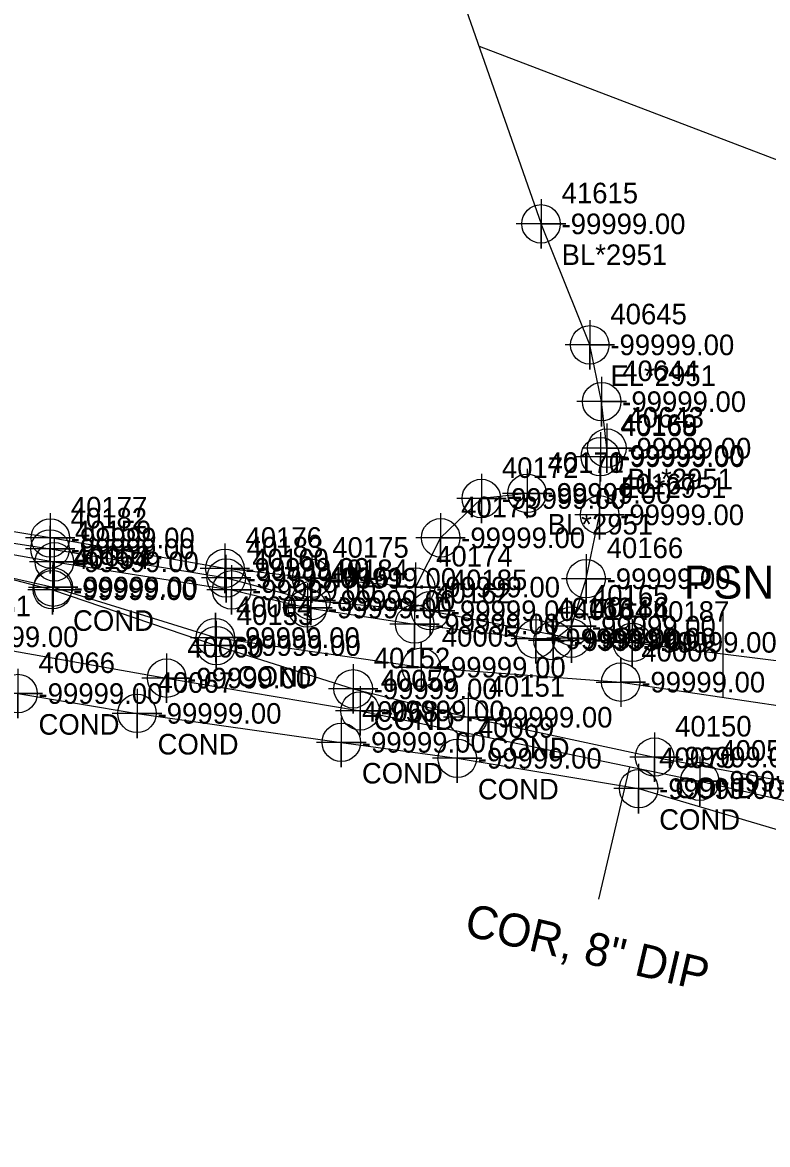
# Model space of a CAD drawing. Extents: x 2083698 to 2094313, y 743246 to 752873.
# Drawn here: x 2090573.6 to 2090664.2, y 744587.1 to 744723.5 of the extents above; entities that cross this region are included whole.
import ezdxf

# ---------------------------------------------------------------- set-up
doc = ezdxf.new("R2010")
doc.units = 0
for name, color, linetype in [('COGO Default Chain', 7, 'Continuous'), ('COGO Default Curve', 7, 'Continuous'), ('COGO Default Point Number', 7, 'Continuous'), ('Default Symbol CELL', 7, 'Continuous'), ('Default Symbol Cogo Number', 7, 'Continuous'), ('Exist Property Corner CELL', 7, 'Continuous'), ('Exist Property Iron Pin Leader', 7, 'Continuous'), ('Exist Property Iron Pin Text', 7, 'Continuous'), ('Exist Property Line', 7, 'Continuous'), ('Exist Property Line Leader', 7, 'Continuous'), ('Exist Property Monument Cogo Elevation', 7, 'Continuous'), ('Exist Property Monument Cogo Number', 7, 'Continuous'), ('Exist Property Monument Leader', 7, 'Continuous'), ('Exist Property Monument Text', 7, 'Continuous'), ('Exist Right of Way Line', 7, 'Continuous'), ('Exist Right of Way Line Leader', 7, 'Continuous'), ('Exist Right of Way Line Text', 7, 'Continuous'), ('Exist Utilities Gas UG Line SUE LOS B', 7, 'Continuous'), ('Exist Utilities Gas UG Line SUE LOS B Leader', 7, 'Continuous'), ('Exist Utilities Gas UG Line SUE LOS B Text', 7, 'Continuous'), ('Exist Utilities Power UG Cable SUE LOS B', 7, 'Continuous'), ('Exist Utilities Power UG Cable SUE LOS B Leader', 7, 'Continuous'), ('Exist Utilities Telephone UG Conduit SUE LOS B', 7, 'Continuous'), ('Exist Utilities TV UG Cable SUE LOS B', 7, 'Continuous'), ('Exist Utilities Water UG Line SUE LOS B', 7, 'Continuous'), ('Exist Utilities Water UG Line SUE LOS B Leader', 7, 'Continuous'), ('Exist Utilities Water UG Line SUE LOS B Text', 7, 'Continuous'), ('Old_Level_20', 7, 'Continuous'), ('Scratch_Level_2', 7, 'Continuous')]:
    doc.layers.add(name, color=color, linetype=linetype)

msp = doc.modelspace()

# ---------------------------------------------------------------- linework, layer by layer
at = {"layer": 'COGO Default Curve'}
for points in [[(2090574.39, 744654.87), (2090580.39, 744654.87), (2090577.39, 744654.87), (2090577.39, 744657.87), (2090577.39, 744651.87)], [(2090594.09, 744648.73), (2090600.09, 744648.73), (2090597.09, 744648.73), (2090597.09, 744651.73), (2090597.09, 744645.73)], [(2090619.11, 744645.13), (2090625.11, 744645.13), (2090622.11, 744645.13), (2090622.11, 744648.13), (2090622.11, 744642.13)], [(2090643.36, 744643.32), (2090649.36, 744643.32), (2090646.36, 744643.32), (2090646.36, 744646.32), (2090646.36, 744640.32)]]:
    msp.add_lwpolyline(points, dxfattribs=at)
for centre in [(2090577.39, 744654.87), (2090597.09, 744648.73), (2090622.11, 744645.13), (2090646.36, 744643.32)]:
    msp.add_circle(centre, 2.34, dxfattribs=at)
at = {"layer": 'COGO Default Point Number'}
for points in [[(2090591.17, 744646.81), (2090591.17, 744640.81), (2090591.17, 744643.81), (2090594.17, 744643.81), (2090588.17, 744643.81)], [(2090614.69, 744642.82), (2090614.69, 744636.82), (2090614.69, 744639.82), (2090617.69, 744639.82), (2090611.69, 744639.82)], [(2090655.96, 744634.27), (2090655.96, 744628.27), (2090655.96, 744631.27), (2090658.96, 744631.27), (2090652.96, 744631.27)]]:
    msp.add_lwpolyline(points, dxfattribs=at)
for centre in [(2090591.17, 744643.81), (2090614.69, 744639.82), (2090655.96, 744631.27)]:
    msp.add_circle(centre, 2.34, dxfattribs=at)
at = {"layer": 'Exist Property Iron Pin Text'}
for points in [[(2090636.67, 744702.02), (2090636.67, 744696.02), (2090636.67, 744699.02), (2090639.67, 744699.02), (2090633.67, 744699.02)], [(2090642.6, 744687.31), (2090642.6, 744681.31), (2090642.6, 744684.31), (2090645.6, 744684.31), (2090639.6, 744684.31)], [(2090644.04, 744680.41), (2090644.04, 744674.41), (2090644.04, 744677.41), (2090647.04, 744677.41), (2090641.04, 744677.41)], [(2090644.67, 744674.76), (2090644.67, 744668.76), (2090644.67, 744671.76), (2090647.67, 744671.76), (2090641.67, 744671.76)], [(2090643.88, 744673.72), (2090643.88, 744667.72), (2090643.88, 744670.72), (2090646.88, 744670.72), (2090640.88, 744670.72)], [(2090634.97, 744669.26), (2090634.97, 744663.26), (2090634.97, 744666.26), (2090637.97, 744666.26), (2090631.97, 744666.26)], [(2090629.42, 744668.64), (2090629.42, 744662.64), (2090629.42, 744665.64), (2090632.42, 744665.64), (2090626.42, 744665.64)], [(2090643.79, 744666.65), (2090643.79, 744660.65), (2090643.79, 744663.65), (2090646.79, 744663.65), (2090640.79, 744663.65)], [(2090577.03, 744663.84), (2090577.03, 744657.84), (2090577.03, 744660.84), (2090580.03, 744660.84), (2090574.03, 744660.84)], [(2090624.47, 744663.86), (2090624.47, 744657.86), (2090624.47, 744660.86), (2090627.47, 744660.86), (2090621.47, 744660.86)], [(2090577.52, 744660.94), (2090577.52, 744654.94), (2090577.52, 744657.94), (2090580.52, 744657.94), (2090574.52, 744657.94)], [(2090598.25, 744660.15), (2090598.25, 744654.15), (2090598.25, 744657.15), (2090601.25, 744657.15), (2090595.25, 744657.15)], [(2090608.8, 744658.94), (2090608.8, 744652.94), (2090608.8, 744655.94), (2090611.8, 744655.94), (2090605.8, 744655.94)], [(2090621.42, 744657.87), (2090621.42, 744651.87), (2090621.42, 744654.87), (2090624.42, 744654.87), (2090618.42, 744654.87)], [(2090642.15, 744658.89), (2090642.15, 744652.89), (2090642.15, 744655.89), (2090645.15, 744655.89), (2090639.15, 744655.89)], [(2090599.07, 744657.53), (2090599.07, 744651.53), (2090599.07, 744654.53), (2090602.07, 744654.53), (2090596.07, 744654.53)], [(2090608.27, 744655.33), (2090608.27, 744649.33), (2090608.27, 744652.33), (2090611.27, 744652.33), (2090605.27, 744652.33)], [(2090621.31, 744653.38), (2090621.31, 744647.38), (2090621.31, 744650.38), (2090624.31, 744650.38), (2090618.31, 744650.38)], [(2090640.36, 744653.12), (2090640.36, 744647.12), (2090640.36, 744650.12), (2090643.36, 744650.12), (2090637.36, 744650.12)], [(2090636.03, 744651.58), (2090636.03, 744645.58), (2090636.03, 744648.58), (2090639.03, 744648.58), (2090633.03, 744648.58)], [(2090638.14, 744651.36), (2090638.14, 744645.36), (2090638.14, 744648.36), (2090641.14, 744648.36), (2090635.14, 744648.36)]]:
    msp.add_lwpolyline(points, dxfattribs=at)
for centre in [(2090636.67, 744699.02), (2090642.6, 744684.31), (2090644.04, 744677.41), (2090643.88, 744670.72), (2090644.67, 744671.76), (2090629.42, 744665.64), (2090634.97, 744666.26), (2090643.79, 744663.65), (2090577.03, 744660.84), (2090624.47, 744660.86), (2090577.52, 744657.94), (2090598.25, 744657.15), (2090608.8, 744655.94), (2090642.15, 744655.89), (2090599.07, 744654.53), (2090621.42, 744654.87), (2090608.27, 744652.33), (2090621.31, 744650.38), (2090640.36, 744650.12), (2090636.03, 744648.58), (2090638.14, 744648.36)]:
    msp.add_circle(centre, 2.34, dxfattribs=at)
at = {"layer": 'Exist Property Line Leader'}
for points in [[(2090577.29, 744657.55), (2090577.29, 744651.55), (2090577.29, 744654.55), (2090580.29, 744654.55), (2090574.29, 744654.55)], [(2090597.2, 744650.76), (2090597.2, 744644.76), (2090597.2, 744647.76), (2090600.2, 744647.76), (2090594.2, 744647.76)], [(2090573.1, 744644.93), (2090573.1, 744638.93), (2090573.1, 744641.93), (2090576.1, 744641.93), (2090570.1, 744641.93)], [(2090613.84, 744645.5), (2090613.84, 744639.5), (2090613.84, 744642.5), (2090616.84, 744642.5), (2090610.84, 744642.5)], [(2090587.57, 744642.52), (2090587.57, 744636.52), (2090587.57, 744639.52), (2090590.57, 744639.52), (2090584.57, 744639.52)], [(2090627.8, 744642.05), (2090627.8, 744636.05), (2090627.8, 744639.05), (2090630.8, 744639.05), (2090624.8, 744639.05)], [(2090612.4, 744639), (2090612.4, 744633), (2090612.4, 744636), (2090615.4, 744636), (2090609.4, 744636)], [(2090626.49, 744637.06), (2090626.49, 744631.06), (2090626.49, 744634.06), (2090629.49, 744634.06), (2090623.49, 744634.06)], [(2090650.47, 744637.21), (2090650.47, 744631.21), (2090650.47, 744634.21), (2090653.47, 744634.21), (2090647.47, 744634.21)], [(2090648.53, 744633.37), (2090648.53, 744627.37), (2090648.53, 744630.37), (2090651.53, 744630.37), (2090645.53, 744630.37)]]:
    msp.add_lwpolyline(points, dxfattribs=at)
for centre in [(2090577.29, 744654.55), (2090597.2, 744647.76), (2090573.1, 744641.93), (2090613.84, 744642.5), (2090587.57, 744639.52), (2090627.8, 744639.05), (2090612.4, 744636), (2090626.49, 744634.06), (2090650.47, 744634.21), (2090648.53, 744630.37)]:
    msp.add_circle(centre, 2.34, dxfattribs=at)
at = {"layer": 'Exist Right of Way Line Text'}
for points in [[(2090576.97, 744662.32), (2090577, 744656.51), (2090576.98, 744659.51), (2090580, 744659.51), (2090574, 744659.51)], [(2090598.38, 744658.79), (2090598.41, 744652.98), (2090598.39, 744655.98), (2090601.41, 744655.98), (2090595.41, 744655.98)], [(2090608.67, 744656.04), (2090608.7, 744650.23), (2090608.69, 744653.23), (2090611.7, 744653.23), (2090605.7, 744653.23)], [(2090623.17, 744654.82), (2090623.21, 744649), (2090623.19, 744652), (2090626.21, 744652), (2090620.21, 744652)], [(2090640.33, 744651.48), (2090640.36, 744645.66), (2090640.34, 744648.66), (2090643.36, 744648.66), (2090637.36, 744648.66)], [(2090647.73, 744650.97), (2090647.76, 744645.15), (2090647.75, 744648.15), (2090650.76, 744648.15), (2090644.76, 744648.15)]]:
    msp.add_lwpolyline(points, dxfattribs=at)
for centre in [(2090577, 744659.51), (2090598.41, 744655.98), (2090608.7, 744653.23), (2090623.21, 744652), (2090640.36, 744648.66), (2090647.76, 744648.15)]:
    msp.add_circle(centre, 2.34, dxfattribs=at)
at = {"layer": 'Exist Utilities Gas UG Line SUE LOS B'}
msp.add_lwpolyline([(2090533.37, 744662.58), (2090554.1, 744660.14), (2090577.39, 744654.87), (2090597.09, 744648.73), (2090622.11, 744645.13), (2090646.36, 744643.32), (2090667.62, 744640.16), (2090688.79, 744635.9), (2090711.16, 744629.96), (2090732.92, 744625.77), (2090740.7, 744623.43), (2090756.47, 744620.94), (2090779.93, 744617.29)], dxfattribs=at)
at = {"layer": 'Exist Utilities Gas UG Line SUE LOS B Leader'}
msp.add_line((2090658.8, 744641.47), (2090658.8, 744651.82), dxfattribs=at)
at = {"layer": 'Exist Utilities Power UG Cable SUE LOS B'}
msp.add_line((2090642.6, 744684.31), (2090636.67, 744699.02), dxfattribs=at)
for points in [[(2090615.72, 744782.15), (2090622.44, 744758.32), (2090625.12, 744732.12), (2090636.67, 744699.02)], [(2090644.67, 744671.76), (2090644.04, 744677.41), (2090642.6, 744684.31)], [(2090532.69, 744665.5), (2090554.3, 744662.08), (2090577.52, 744657.94), (2090599.07, 744654.53), (2090608.27, 744652.33), (2090621.31, 744650.38), (2090636.03, 744648.58), (2090638.14, 744648.36), (2090640.36, 744650.12), (2090642.15, 744655.89), (2090643.79, 744663.65), (2090643.88, 744670.72)], [(2090634.97, 744666.26), (2090629.42, 744665.64), (2090624.47, 744660.86), (2090621.42, 744654.87), (2090608.8, 744655.94), (2090598.25, 744657.15), (2090577.03, 744660.84), (2090555.86, 744664.35), (2090533.76, 744668.03)]]:
    msp.add_lwpolyline(points, dxfattribs=at)
at = {"layer": 'Exist Utilities Power UG Cable SUE LOS B Leader'}
msp.add_line((2090629.14, 744720.6), (2090698.78, 744694.06), dxfattribs=at)
at = {"layer": 'Exist Utilities Telephone UG Conduit SUE LOS B'}
msp.add_lwpolyline([(2090533.96, 744667.4), (2090555.36, 744662.88), (2090577, 744659.51), (2090598.41, 744655.98), (2090608.7, 744653.23), (2090623.21, 744652), (2090640.36, 744648.66), (2090647.76, 744648.15), (2090669.47, 744645.41), (2090691.77, 744642.14), (2090713.13, 744639.58), (2090737.96, 744638.37), (2090758.51, 744633.14), (2090776.7, 744628.87), (2090800.56, 744624.17), (2090823.44, 744618.29), (2090840.91, 744614.67), (2090861.73, 744610.06), (2090866.37, 744608.72)], dxfattribs=at)
at = {"layer": 'Exist Utilities TV UG Cable SUE LOS B'}
for points in [[(2090533.06, 744663.36), (2090553.68, 744660.7), (2090577.29, 744654.55), (2090597.2, 744647.76), (2090613.84, 744642.5), (2090627.8, 744639.05), (2090650.47, 744634.21), (2090670.86, 744630.42), (2090699.96, 744623.25), (2090720.23, 744618.7), (2090739.65, 744615.86), (2090760.85, 744611.55), (2090782.34, 744606), (2090804.59, 744599.5), (2090826, 744594.97), (2090832.71, 744593.33), (2090839.97, 744591.92), (2090857.88, 744588.56), (2090863.24, 744587.11)], [(2090516.63, 744653.87), (2090530.32, 744649.76), (2090552.46, 744645.39), (2090573.1, 744641.93), (2090587.57, 744639.52), (2090612.4, 744636), (2090626.49, 744634.06), (2090648.53, 744630.37), (2090669.05, 744624.3), (2090679.17, 744622.15), (2090692.27, 744617.44), (2090697.27, 744615.58), (2090704.48, 744613.85), (2090719.51, 744613.15), (2090739.3, 744610.49), (2090749.17, 744607.43), (2090759.58, 744603.62), (2090768.26, 744600.59), (2090780.32, 744597.9)]]:
    msp.add_lwpolyline(points, dxfattribs=at)
at = {"layer": 'Exist Utilities Water UG Line SUE LOS B'}
msp.add_lwpolyline([(2090519.35, 744657.86), (2090562.89, 744648.83), (2090591.17, 744643.81), (2090614.69, 744639.82), (2090655.96, 744631.27), (2090688.67, 744623.88), (2090706.23, 744617.99), (2090726.15, 744611.78), (2090759.37, 744604.96), (2090792.33, 744596.69)], dxfattribs=at)
at = {"layer": 'Exist Utilities Water UG Line SUE LOS B Leader'}
msp.add_line((2090647.42, 744633.04), (2090643.66, 744616.95), dxfattribs=at)

# ---------------------------------------------------------------- texts
at = {"layer": 'COGO Default Chain'}
for p in [(2090579.89, 744653.62), (2090599.59, 744647.48), (2090624.61, 744643.88), (2090648.86, 744642.07)]:
    msp.add_text('-99999.00', height=2.5, dxfattribs=at).set_placement(p)
at = {"layer": 'Default Symbol CELL'}
for s, p in [('40154', (2090579.79, 744657.05)), ('40153', (2090599.7, 744650.26)), ('40066', (2090575.6, 744644.43)), ('40152', (2090616.34, 744645)), ('40067', (2090590.07, 744642.02)), ('40151', (2090630.3, 744641.55)), ('40068', (2090614.9, 744638.5)), ('40069', (2090628.99, 744636.56)), ('40150', (2090652.97, 744636.71)), ('40070', (2090651.03, 744632.87))]:
    msp.add_text(s, height=2.5, dxfattribs=at).set_placement(p)
at = {"layer": 'Default Symbol Cogo Number'}
for p in [(2090579.79, 744653.3), (2090599.7, 744646.51), (2090575.6, 744640.68), (2090616.34, 744641.25), (2090590.07, 744638.27), (2090630.3, 744637.8), (2090614.9, 744634.75), (2090628.99, 744632.81), (2090652.97, 744632.96), (2090651.03, 744629.12)]:
    msp.add_text('-99999.00', height=2.5, dxfattribs=at).set_placement(p)
at = {"layer": 'Exist Property Corner CELL'}
for p in [(2090579.79, 744649.55), (2090599.7, 744642.76), (2090575.6, 744636.93), (2090616.34, 744637.5), (2090590.07, 744634.52), (2090630.3, 744634.05), (2090614.9, 744631), (2090628.99, 744629.06), (2090652.97, 744629.21), (2090651.03, 744625.37)]:
    msp.add_text('COND', height=2.5, dxfattribs=at).set_placement(p)
at = {"layer": 'Exist Property Iron Pin Leader'}
for s, p in [('41615', (2090639.17, 744701.52)), ('40645', (2090645.1, 744686.81)), ('40644', (2090646.54, 744679.91)), ('40168', (2090646.38, 744673.22)), ('40643', (2090647.17, 744674.26)), ('40172', (2090631.92, 744668.14)), ('40171', (2090637.47, 744668.76)), ('40167', (2090646.29, 744666.15)), ('40177', (2090579.53, 744663.34)), ('40173', (2090626.97, 744663.36)), ('40159', (2090580.02, 744660.44)), ('40176', (2090600.75, 744659.65)), ('40175', (2090611.3, 744658.44)), ('40166', (2090644.65, 744658.39)), ('40160', (2090601.57, 744657.03)), ('40174', (2090623.92, 744657.37)), ('40161', (2090610.77, 744654.83)), ('40162', (2090623.81, 744652.88)), ('40165', (2090642.86, 744652.62)), ('40163', (2090638.53, 744651.08)), ('40164', (2090640.64, 744650.86))]:
    msp.add_text(s, height=2.5, dxfattribs=at).set_placement(p)
at = {"layer": 'Exist Property Line'}
for p in [(2090565.39, 744647.58), (2090593.67, 744642.56), (2090617.19, 744638.57), (2090658.46, 744630.02)]:
    msp.add_text('-99999.00', height=2.5, dxfattribs=at).set_placement(p)
at = {"layer": 'Exist Property Monument Cogo Elevation'}
for p in [(2090646.33, 744669.61), (2090637.47, 744665)]:
    msp.add_text('-99999.00', height=2.5, dxfattribs=at).set_placement(p)
at = {"layer": 'Exist Property Monument Cogo Number'}
for s, p in [('40169', (2090646.33, 744673.36)), ('40170', (2090637.47, 744668.75))]:
    msp.add_text(s, height=2.5, dxfattribs=at).set_placement(p)
at = {"layer": 'Exist Property Monument Leader'}
for s, p in [('BL*2951', (2090639.17, 744694.02)), ('EL*2951', (2090645.1, 744679.31)), ('BL*2951', (2090647.17, 744666.76)), ('EL*2951', (2090646.38, 744665.72)), ('BL*2951', (2090637.47, 744661.26))]:
    msp.add_text(s, height=2.5, dxfattribs=at).set_placement(p)
at = {"layer": 'Exist Property Monument Text'}
for p in [(2090639.17, 744697.77), (2090645.1, 744683.06), (2090646.54, 744676.16), (2090647.17, 744670.51), (2090646.38, 744669.47), (2090637.47, 744665.01), (2090631.92, 744664.39), (2090646.29, 744662.4), (2090579.53, 744659.59), (2090626.97, 744659.61), (2090580.02, 744656.69), (2090600.75, 744655.9), (2090611.3, 744654.69), (2090644.65, 744654.64), (2090601.57, 744653.28), (2090623.92, 744653.62), (2090610.77, 744651.08), (2090623.81, 744649.13), (2090642.86, 744648.87), (2090638.53, 744647.33), (2090640.64, 744647.11)]:
    msp.add_text('-99999.00', height=2.5, dxfattribs=at).set_placement(p)
at = {"layer": 'Exist Right of Way Line'}
for s, p in [('40061', (2090565.39, 744651.33)), ('40060', (2090593.67, 744646.31)), ('40059', (2090617.19, 744642.32)), ('40058', (2090658.46, 744633.77))]:
    msp.add_text(s, height=2.5, dxfattribs=at).set_placement(p)
at = {"layer": 'Exist Right of Way Line Leader'}
for s, p in [('40182', (2090579.5, 744662.01)), ('40183', (2090600.91, 744658.48)), ('40184', (2090611.2, 744655.73)), ('40185', (2090625.71, 744654.5)), ('40186', (2090642.86, 744651.16)), ('40187', (2090650.26, 744650.65))]:
    msp.add_text(s, height=2.5, dxfattribs=at).set_placement(p)
at = {"layer": 'Exist Utilities Gas UG Line SUE LOS B Text'}
msp.add_text('PSNC, Unk. S/T', height=4, dxfattribs=at).set_placement((2090654.01, 744653.47))
at = {"layer": 'Exist Utilities Water UG Line SUE LOS B Text'}
msp.add_text('COR, 8" DIP', height=4, rotation=346.8594, dxfattribs=at).set_placement((2090627.2, 744612.58))
at = {"layer": 'Old_Level_20'}
for s, p in [('40003', (2090579.89, 744657.37)), ('40004', (2090599.59, 744651.23)), ('40005', (2090624.61, 744647.63)), ('40006', (2090648.86, 744645.82))]:
    msp.add_text(s, height=2.5, dxfattribs=at).set_placement(p)
at = {"layer": 'Scratch_Level_2'}
for p in [(2090579.5, 744658.26), (2090600.91, 744654.73), (2090611.2, 744651.98), (2090625.71, 744650.75), (2090642.86, 744647.41), (2090650.26, 744646.9)]:
    msp.add_text('-99999.00', height=2.5, dxfattribs=at).set_placement(p)

doc.saveas('drawing.dxf')
